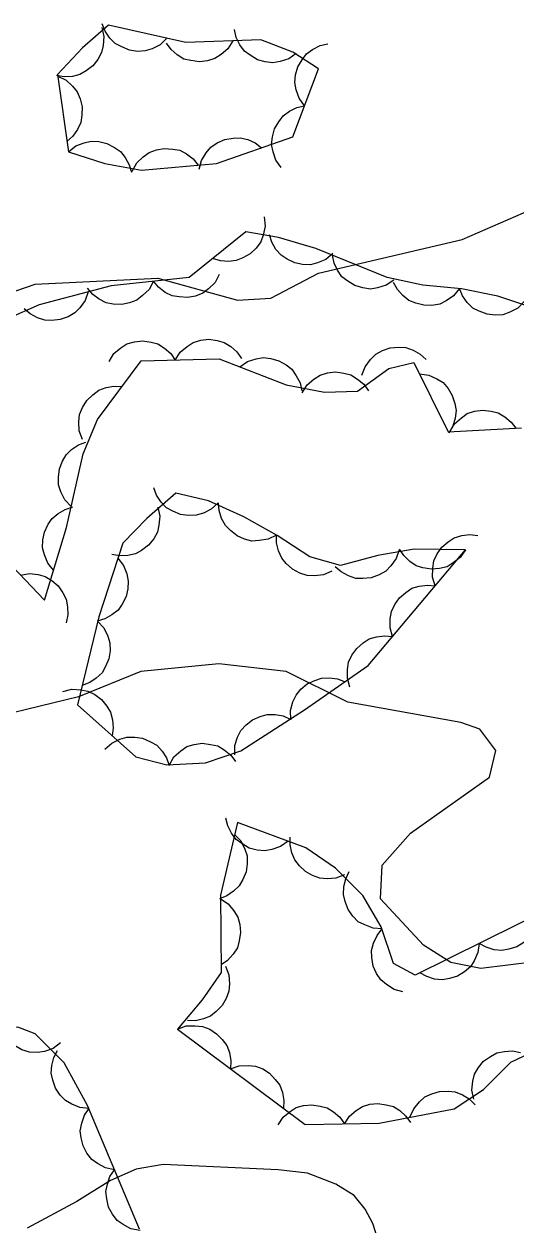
# Model space of a CAD drawing. Extents: x 336540 to 340074, y 5572036 to 5573747.
# Drawn here: x 337610.9 to 337633.2, y 5573094.3 to 5573148.7 of the extents above; entities that cross this region are included whole.
import ezdxf

# ---------------------------------------------------------------- set-up
doc = ezdxf.new("R2010")
doc.units = 0
doc.layers.add('Niveau 2', color=7, linetype='Continuous')
doc.layers.add('Niveau 44', color=7, linetype='Continuous')

msp = doc.modelspace()

# ---------------------------------------------------------------- linework, layer by layer
at = {"layer": 'Niveau 2'}
for points in [[(337609.75, 5573136.35), (337611.43, 5573136.93), (337616.99, 5573137.21), (337620.59, 5573136.21), (337622.11, 5573136.29), (337624.26, 5573137.43), (337630.77, 5573138.95), (337634.25, 5573140.47), (337637.98, 5573140.67), (337641.32, 5573141.53), (337642.84, 5573141.61), (337646.76, 5573140.81), (337653.98, 5573138.46), (337656.89, 5573138.09), (337660.76, 5573138.47), (337664.48, 5573138.32), (337675.6, 5573139.56)], [(337636.51, 5573106.5), (337631.63, 5573105.9), (337630.26, 5573106.17), (337629.03, 5573106.95), (337627.07, 5573109.06), (337627.15, 5573110.59), (337628.44, 5573112.03), (337632.02, 5573114.58), (337632.3, 5573115.78), (337631.58, 5573116.75), (337630.71, 5573117.05), (337625.59, 5573117.97), (337622.81, 5573119.36), (337619.75, 5573119.72), (337616.22, 5573119.36), (337613.39, 5573118.21), (337608.04, 5573116.91)], [(337627.56, 5573091.74), (337626.73, 5573094.34), (337626.38, 5573094.99), (337625.89, 5573095.6), (337625.06, 5573096.12), (337623.77, 5573096.62), (337622.44, 5573096.77), (337617.23, 5573097.01), (337616.01, 5573096.79), (337614.85, 5573096.29), (337613.32, 5573095.33), (337611.07, 5573094.12)]]:
    msp.add_lwpolyline(points, dxfattribs=at)
at = {"layer": 'Niveau 44'}
for points in [[(337614.45, 5573148.57), (337614.54, 5573148.16), (337614.51, 5573147.76), (337614.44, 5573147.43), (337614.27, 5573147.12), (337614.04, 5573146.83), (337613.74, 5573146.6), (337613.46, 5573146.44), (337613.12, 5573146.35), (337612.75, 5573146.33), (337612.39, 5573146.39)], [(337612.94, 5573142.94), (337614.59, 5573142.4), (337616.25, 5573142.1), (337619.64, 5573142.41), (337623.1, 5573143.61), (337624.26, 5573146.7), (337623.1, 5573147.45), (337621.66, 5573148.01), (337618.25, 5573147.89), (337614.76, 5573148.67), (337613.58, 5573147.65), (337612.44, 5573146.44), (337612.94, 5573142.94)], [(337617.4, 5573148.08), (337617.1, 5573147.79), (337616.73, 5573147.61), (337616.42, 5573147.51), (337616.07, 5573147.49), (337615.7, 5573147.54), (337615.35, 5573147.69), (337615.06, 5573147.84), (337614.81, 5573148.09), (337614.6, 5573148.4), (337614.47, 5573148.73)], [(337623.26, 5573147.39), (337622.92, 5573147.15), (337622.53, 5573147.03), (337622.2, 5573146.97), (337621.85, 5573147.01), (337621.5, 5573147.11), (337621.17, 5573147.31), (337620.91, 5573147.5), (337620.71, 5573147.79), (337620.54, 5573148.12), (337620.46, 5573148.48)], [(337620.38, 5573147.96), (337620.16, 5573147.61), (337619.85, 5573147.34), (337619.57, 5573147.16), (337619.24, 5573147.06), (337618.87, 5573147.02), (337618.49, 5573147.07), (337618.17, 5573147.14), (337617.87, 5573147.33), (337617.59, 5573147.57), (337617.38, 5573147.86)], [(337623.63, 5573145.02), (337623.39, 5573145.36), (337623.26, 5573145.75), (337623.2, 5573146.08), (337623.23, 5573146.43), (337623.33, 5573146.78), (337623.53, 5573147.11), (337623.72, 5573147.38), (337624, 5573147.58), (337624.34, 5573147.75), (337624.69, 5573147.83)], [(337612.45, 5573146.37), (337612.83, 5573146.18), (337613.12, 5573145.91), (337613.33, 5573145.65), (337613.47, 5573145.33), (337613.56, 5573144.97), (337613.55, 5573144.59), (337613.5, 5573144.26), (337613.35, 5573143.94), (337613.14, 5573143.64), (337612.87, 5573143.4)], [(337622.58, 5573142.22), (337622.33, 5573142.56), (337622.21, 5573142.94), (337622.14, 5573143.27), (337622.18, 5573143.62), (337622.28, 5573143.97), (337622.47, 5573144.3), (337622.66, 5573144.57), (337622.95, 5573144.77), (337623.28, 5573144.94), (337623.63, 5573145.02)], [(337618.86, 5573142.14), (337618.97, 5573142.54), (337619.18, 5573142.89), (337619.39, 5573143.14), (337619.68, 5573143.34), (337620.02, 5573143.49), (337620.4, 5573143.55), (337620.72, 5573143.57), (337621.06, 5573143.49), (337621.4, 5573143.34), (337621.69, 5573143.12)], [(337612.94, 5573142.94), (337613.27, 5573143.2), (337613.65, 5573143.34), (337613.97, 5573143.42), (337614.32, 5573143.4), (337614.68, 5573143.31), (337615.02, 5573143.13), (337615.29, 5573142.95), (337615.51, 5573142.68), (337615.69, 5573142.35), (337615.79, 5573142.01)], [(337615.83, 5573142.06), (337616.03, 5573142.43), (337616.32, 5573142.71), (337616.59, 5573142.91), (337616.92, 5573143.03), (337617.28, 5573143.09), (337617.66, 5573143.06), (337617.98, 5573143.01), (337618.29, 5573142.84), (337618.59, 5573142.61), (337618.82, 5573142.33)], [(337621.81, 5573139.98), (337621.85, 5573139.56), (337621.76, 5573139.16), (337621.65, 5573138.85), (337621.44, 5573138.57), (337621.17, 5573138.31), (337620.84, 5573138.13), (337620.54, 5573138), (337620.19, 5573137.96), (337619.82, 5573137.99), (337619.47, 5573138.1)], [(337635.68, 5573135.28), (337632.4, 5573136.38), (337630.74, 5573136.72), (337628.99, 5573136.88), (337627.38, 5573137.24), (337624.14, 5573138.55), (337622.46, 5573139.05), (337620.97, 5573139.3), (337618.4, 5573137.23), (337614.87, 5573136.86), (337611.61, 5573136), (337610.18, 5573135.36)], [(337624.92, 5573138.32), (337624.6, 5573138.05), (337624.22, 5573137.9), (337623.9, 5573137.81), (337623.55, 5573137.82), (337623.19, 5573137.9), (337622.85, 5573138.07), (337622.57, 5573138.24), (337622.34, 5573138.51), (337622.16, 5573138.83), (337622.05, 5573139.17)], [(337627.68, 5573137.12), (337627.33, 5573136.89), (337626.94, 5573136.77), (337626.62, 5573136.71), (337626.27, 5573136.76), (337625.91, 5573136.87), (337625.59, 5573137.07), (337625.33, 5573137.27), (337625.13, 5573137.56), (337624.97, 5573137.89), (337624.9, 5573138.24)], [(337616.79, 5573137.06), (337616.59, 5573136.69), (337616.3, 5573136.41), (337616.04, 5573136.2), (337615.71, 5573136.08), (337615.35, 5573136.01), (337614.97, 5573136.03), (337614.65, 5573136.09), (337614.33, 5573136.25), (337614.04, 5573136.47), (337613.8, 5573136.75)], [(337619.77, 5573137.37), (337619.58, 5573137.01), (337619.29, 5573136.72), (337619.03, 5573136.52), (337618.7, 5573136.39), (337618.33, 5573136.32), (337617.95, 5573136.35), (337617.63, 5573136.4), (337617.32, 5573136.56), (337617.02, 5573136.79), (337616.79, 5573137.06)], [(337630.65, 5573136.73), (337630.39, 5573136.4), (337630.05, 5573136.18), (337629.76, 5573136.03), (337629.41, 5573135.97), (337629.04, 5573135.98), (337628.67, 5573136.07), (337628.36, 5573136.19), (337628.09, 5573136.41), (337627.84, 5573136.69), (337627.67, 5573137)], [(337613.83, 5573136.59), (337613.7, 5573136.19), (337613.46, 5573135.86), (337613.23, 5573135.63), (337612.92, 5573135.45), (337612.57, 5573135.33), (337612.19, 5573135.29), (337611.87, 5573135.3), (337611.53, 5573135.41), (337611.2, 5573135.58), (337610.93, 5573135.82)], [(337633.59, 5573136.14), (337633.3, 5573135.84), (337632.94, 5573135.66), (337632.62, 5573135.54), (337632.27, 5573135.52), (337631.91, 5573135.57), (337631.55, 5573135.71), (337631.26, 5573135.85), (337631.01, 5573136.1), (337630.79, 5573136.4), (337630.66, 5573136.74)], [(337614.78, 5573133.43), (337615, 5573133.78), (337615.31, 5573134.04), (337615.59, 5573134.22), (337615.93, 5573134.32), (337616.3, 5573134.36), (337616.68, 5573134.3), (337616.99, 5573134.22), (337617.29, 5573134.03), (337617.57, 5573133.79), (337617.78, 5573133.49)], [(337617.78, 5573133.49), (337618, 5573133.85), (337618.31, 5573134.11), (337618.59, 5573134.29), (337618.93, 5573134.39), (337619.3, 5573134.43), (337619.67, 5573134.37), (337619.99, 5573134.29), (337620.29, 5573134.1), (337620.57, 5573133.86), (337620.78, 5573133.56)], [(337626.23, 5573132.8), (337626.38, 5573133.19), (337626.62, 5573133.52), (337626.86, 5573133.75), (337627.17, 5573133.92), (337627.52, 5573134.04), (337627.9, 5573134.07), (337628.22, 5573134.06), (337628.56, 5573133.94), (337628.88, 5573133.76), (337629.15, 5573133.52)], [(337609.51, 5573125.05), (337611.85, 5573122.6), (337612.85, 5573125.89), (337613.6, 5573129.23), (337614.25, 5573130.8), (337616.24, 5573133.46), (337619.77, 5573133.54), (337622.81, 5573132.37), (337624.54, 5573132.04), (337626.03, 5573132.08), (337627.45, 5573133.1), (337628.59, 5573133.38), (337630.15, 5573130.24), (337633.46, 5573130.41)], [(337620.71, 5573133.18), (337621.05, 5573133.42), (337621.44, 5573133.54), (337621.76, 5573133.6), (337622.11, 5573133.56), (337622.47, 5573133.46), (337622.8, 5573133.27), (337623.06, 5573133.07), (337623.26, 5573132.78), (337623.43, 5573132.45), (337623.51, 5573132.1)], [(337623.53, 5573132.01), (337623.75, 5573132.36), (337624.06, 5573132.63), (337624.34, 5573132.81), (337624.68, 5573132.91), (337625.04, 5573132.95), (337625.42, 5573132.9), (337625.74, 5573132.82), (337626.04, 5573132.63), (337626.32, 5573132.39), (337626.53, 5573132.09)], [(337628.85, 5573132.87), (337629.26, 5573132.81), (337629.63, 5573132.64), (337629.91, 5573132.47), (337630.14, 5573132.2), (337630.33, 5573131.89), (337630.44, 5573131.52), (337630.5, 5573131.2), (337630.46, 5573130.85), (337630.36, 5573130.49), (337630.18, 5573130.18)], [(337613.57, 5573129.89), (337613.43, 5573130.28), (337613.41, 5573130.69), (337613.44, 5573131.02), (337613.58, 5573131.34), (337613.77, 5573131.66), (337614.05, 5573131.92), (337614.31, 5573132.12), (337614.64, 5573132.24), (337615, 5573132.3), (337615.36, 5573132.29)], [(337630.22, 5573130.24), (337630.43, 5573130.6), (337630.74, 5573130.87), (337631.01, 5573131.06), (337631.34, 5573131.17), (337631.71, 5573131.22), (337632.09, 5573131.17), (337632.41, 5573131.1), (337632.71, 5573130.92), (337633, 5573130.68), (337633.21, 5573130.4)], [(337613.06, 5573126.85), (337612.78, 5573127.15), (337612.6, 5573127.52), (337612.49, 5573127.83), (337612.48, 5573128.18), (337612.53, 5573128.55), (337612.67, 5573128.9), (337612.83, 5573129.19), (337613.08, 5573129.43), (337613.39, 5573129.64), (337613.72, 5573129.77)], [(337630.93, 5573124.88), (337628.6, 5573124.91), (337626.96, 5573124.63), (337625.27, 5573124.18), (337623.87, 5573124.57), (337622.4, 5573125.53), (337620.88, 5573126.38), (337619.29, 5573127.11), (337617.8, 5573127.46), (337616.49, 5573126.3), (337615.4, 5573125.18), (337614.31, 5573121.85), (337613.35, 5573117.86), (337615.99, 5573115.49), (337617.4, 5573115.14), (337619.15, 5573115.22), (337620.75, 5573115.77), (337623.64, 5573117.62), (337626.52, 5573119.64), (337630.93, 5573124.88)], [(337619.72, 5573127.01), (337619.41, 5573126.73), (337619.05, 5573126.55), (337618.73, 5573126.45), (337618.38, 5573126.44), (337618.02, 5573126.49), (337617.66, 5573126.64), (337617.38, 5573126.79), (337617.14, 5573127.05), (337616.93, 5573127.36), (337616.8, 5573127.69)], [(337612.26, 5573123.96), (337612, 5573124.28), (337611.85, 5573124.66), (337611.76, 5573124.98), (337611.78, 5573125.33), (337611.85, 5573125.69), (337612.02, 5573126.04), (337612.2, 5573126.31), (337612.47, 5573126.53), (337612.79, 5573126.72), (337613.14, 5573126.83)], [(337616.99, 5573126.82), (337617.08, 5573126.41), (337617.04, 5573126), (337616.97, 5573125.68), (337616.8, 5573125.38), (337616.56, 5573125.09), (337616.25, 5573124.86), (337615.97, 5573124.7), (337615.63, 5573124.62), (337615.26, 5573124.61), (337614.9, 5573124.67)], [(337622.36, 5573125.55), (337621.98, 5573125.37), (337621.58, 5573125.3), (337621.25, 5573125.28), (337620.91, 5573125.37), (337620.58, 5573125.52), (337620.28, 5573125.76), (337620.05, 5573125.99), (337619.88, 5573126.31), (337619.77, 5573126.66), (337619.74, 5573127.02)], [(337624.87, 5573123.92), (337624.49, 5573123.75), (337624.08, 5573123.71), (337623.75, 5573123.72), (337623.42, 5573123.83), (337623.09, 5573124.01), (337622.81, 5573124.27), (337622.6, 5573124.51), (337622.46, 5573124.84), (337622.37, 5573125.2), (337622.36, 5573125.56)], [(337629.55, 5573123.25), (337629.44, 5573123.65), (337629.45, 5573124.05), (337629.5, 5573124.38), (337629.65, 5573124.7), (337629.86, 5573125), (337630.15, 5573125.25), (337630.42, 5573125.43), (337630.76, 5573125.53), (337631.13, 5573125.58), (337631.49, 5573125.54)], [(337615.18, 5573124.5), (337615.43, 5573124.17), (337615.58, 5573123.79), (337615.65, 5573123.47), (337615.63, 5573123.12), (337615.55, 5573122.76), (337615.37, 5573122.42), (337615.19, 5573122.15), (337614.91, 5573121.93), (337614.59, 5573121.75), (337614.24, 5573121.65)], [(337627.92, 5573124.89), (337627.78, 5573124.49), (337627.54, 5573124.16), (337627.32, 5573123.92), (337627.01, 5573123.75), (337626.66, 5573123.62), (337626.28, 5573123.59), (337625.96, 5573123.59), (337625.62, 5573123.7), (337625.29, 5573123.88), (337625.02, 5573124.11)], [(337630.93, 5573124.88), (337630.69, 5573124.54), (337630.37, 5573124.29), (337630.09, 5573124.12), (337629.75, 5573124.03), (337629.38, 5573124), (337629, 5573124.07), (337628.69, 5573124.16), (337628.4, 5573124.36), (337628.13, 5573124.62), (337627.93, 5573124.92)], [(337610.76, 5573123.74), (337611.17, 5573123.81), (337611.57, 5573123.76), (337611.89, 5573123.68), (337612.19, 5573123.49), (337612.47, 5573123.25), (337612.68, 5573122.93), (337612.84, 5573122.64), (337612.9, 5573122.3), (337612.91, 5573121.93), (337612.83, 5573121.57)], [(337627.62, 5573120.95), (337627.51, 5573121.35), (337627.52, 5573121.76), (337627.57, 5573122.09), (337627.72, 5573122.4), (337627.93, 5573122.71), (337628.22, 5573122.95), (337628.49, 5573123.14), (337628.83, 5573123.24), (337629.2, 5573123.28), (337629.55, 5573123.25)], [(337614.26, 5573121.65), (337614.54, 5573121.34), (337614.72, 5573120.97), (337614.82, 5573120.66), (337614.83, 5573120.3), (337614.77, 5573119.94), (337614.62, 5573119.59), (337614.46, 5573119.3), (337614.2, 5573119.06), (337613.9, 5573118.86), (337613.56, 5573118.73)], [(337625.69, 5573118.66), (337625.58, 5573119.06), (337625.58, 5573119.46), (337625.63, 5573119.79), (337625.78, 5573120.11), (337626, 5573120.41), (337626.29, 5573120.66), (337626.56, 5573120.84), (337626.9, 5573120.94), (337627.26, 5573120.99), (337627.62, 5573120.95)], [(337623.01, 5573117.18), (337623, 5573117.6), (337623.11, 5573117.99), (337623.25, 5573118.29), (337623.47, 5573118.56), (337623.76, 5573118.8), (337624.1, 5573118.96), (337624.41, 5573119.07), (337624.76, 5573119.08), (337625.13, 5573119.03), (337625.47, 5573118.9)], [(337612.68, 5573118.46), (337613.09, 5573118.56), (337613.5, 5573118.54), (337613.82, 5573118.48), (337614.13, 5573118.32), (337614.43, 5573118.1), (337614.67, 5573117.79), (337614.84, 5573117.52), (337614.93, 5573117.18), (337614.97, 5573116.81), (337614.92, 5573116.45)], [(337620.47, 5573115.59), (337620.48, 5573116.01), (337620.6, 5573116.39), (337620.75, 5573116.69), (337620.99, 5573116.95), (337621.28, 5573117.17), (337621.63, 5573117.32), (337621.94, 5573117.42), (337622.3, 5573117.41), (337622.66, 5573117.35), (337622.99, 5573117.21)], [(337614.59, 5573115.84), (337614.9, 5573116.12), (337615.27, 5573116.29), (337615.58, 5573116.39), (337615.94, 5573116.39), (337616.3, 5573116.34), (337616.65, 5573116.18), (337616.94, 5573116.02), (337617.18, 5573115.76), (337617.38, 5573115.45), (337617.5, 5573115.11)], [(337617.51, 5573115.14), (337617.72, 5573115.5), (337618.03, 5573115.77), (337618.3, 5573115.96), (337618.64, 5573116.06), (337619, 5573116.11), (337619.38, 5573116.06), (337619.7, 5573115.99), (337620, 5573115.81), (337620.29, 5573115.57), (337620.5, 5573115.28)], [(337634.84, 5573108.66), (337628.65, 5573105.6), (337627.66, 5573106.12), (337627.1, 5573107.78), (337626.28, 5573109.21), (337625.04, 5573110.44), (337623.7, 5573111.37), (337620.59, 5573112.52), (337619.82, 5573109.23), (337619.86, 5573105.72), (337618.99, 5573104.48), (337617.88, 5573103.15)], [(337622.89, 5573111.67), (337622.55, 5573111.43), (337622.16, 5573111.3), (337621.84, 5573111.23), (337621.49, 5573111.27), (337621.13, 5573111.36), (337620.8, 5573111.56), (337620.53, 5573111.75), (337620.33, 5573112.03), (337620.16, 5573112.36), (337620.07, 5573112.71)], [(337620.46, 5573111.98), (337620.75, 5573111.68), (337620.93, 5573111.31), (337621.03, 5573111), (337621.04, 5573110.64), (337620.99, 5573110.28), (337620.84, 5573109.93), (337620.68, 5573109.64), (337620.42, 5573109.4), (337620.12, 5573109.19), (337619.78, 5573109.06)], [(337625.45, 5573110.15), (337625.06, 5573110), (337624.66, 5573109.97), (337624.33, 5573109.99), (337624, 5573110.11), (337623.68, 5573110.3), (337623.4, 5573110.56), (337623.19, 5573110.82), (337623.06, 5573111.14), (337622.98, 5573111.5), (337622.99, 5573111.86)], [(337627.15, 5573107.69), (337626.74, 5573107.72), (337626.36, 5573107.87), (337626.07, 5573108.02), (337625.82, 5573108.27), (337625.61, 5573108.58), (337625.48, 5573108.94), (337625.4, 5573109.25), (337625.42, 5573109.61), (337625.5, 5573109.97), (337625.66, 5573110.29)], [(337619.82, 5573109.06), (337620.17, 5573108.83), (337620.43, 5573108.51), (337620.61, 5573108.23), (337620.7, 5573107.89), (337620.74, 5573107.53), (337620.68, 5573107.15), (337620.59, 5573106.83), (337620.4, 5573106.54), (337620.15, 5573106.26), (337619.86, 5573106.06)], [(337634.24, 5573108.36), (337634.18, 5573107.95), (337634.01, 5573107.58), (337633.84, 5573107.3), (337633.57, 5573107.07), (337633.26, 5573106.88), (337632.89, 5573106.77), (337632.57, 5573106.71), (337632.22, 5573106.75), (337631.86, 5573106.86), (337631.55, 5573107.03)], [(337628.09, 5573104.84), (337627.69, 5573104.95), (337627.35, 5573105.17), (337627.09, 5573105.38), (337626.9, 5573105.67), (337626.75, 5573106.01), (337626.69, 5573106.39), (337626.67, 5573106.71), (337626.76, 5573107.05), (337626.92, 5573107.39), (337627.13, 5573107.68)], [(337631.55, 5573107.03), (337631.49, 5573106.62), (337631.32, 5573106.25), (337631.15, 5573105.97), (337630.88, 5573105.74), (337630.57, 5573105.55), (337630.2, 5573105.44), (337629.88, 5573105.38), (337629.53, 5573105.42), (337629.17, 5573105.53), (337628.86, 5573105.7)], [(337620.05, 5573106), (337620.2, 5573105.61), (337620.23, 5573105.2), (337620.21, 5573104.87), (337620.09, 5573104.54), (337619.9, 5573104.22), (337619.63, 5573103.95), (337619.38, 5573103.74), (337619.05, 5573103.61), (337618.69, 5573103.53), (337618.33, 5573103.54)], [(337616.15, 5573094.08), (337613.8, 5573099.69), (337612.75, 5573101.62), (337611.43, 5573102.94), (337610.64, 5573103.23), (337609.76, 5573103.2), (337608.82, 5573102.98), (337607.9, 5573102.54), (337607.06, 5573101.92), (337605.56, 5573100.36), (337604.38, 5573098.56), (337602.97, 5573096.1), (337601.86, 5573093.9)], [(337612.58, 5573102.52), (337612.24, 5573102.27), (337611.86, 5573102.14), (337611.53, 5573102.08), (337611.18, 5573102.11), (337610.83, 5573102.21), (337610.49, 5573102.4), (337610.23, 5573102.59), (337610.02, 5573102.87), (337609.85, 5573103.2), (337609.76, 5573103.55)], [(337617.88, 5573103.15), (337618.27, 5573103.29), (337618.68, 5573103.3), (337619.01, 5573103.27), (337619.34, 5573103.14), (337619.65, 5573102.94), (337619.91, 5573102.67), (337620.11, 5573102.41), (337620.23, 5573102.08), (337620.3, 5573101.71), (337620.28, 5573101.35)], [(337617.88, 5573103.15), (337623.66, 5573098.82), (337627.01, 5573098.88), (337630.42, 5573099.54), (337631.74, 5573100.41), (337632.98, 5573101.65), (337634.42, 5573102.33)], [(337613.88, 5573099.55), (337613.46, 5573099.59), (337613.09, 5573099.74), (337612.8, 5573099.91), (337612.56, 5573100.16), (337612.35, 5573100.47), (337612.23, 5573100.83), (337612.16, 5573101.15), (337612.19, 5573101.5), (337612.28, 5573101.86), (337612.44, 5573102.18)], [(337631.3, 5573099.97), (337631.22, 5573100.38), (337631.26, 5573100.78), (337631.34, 5573101.1), (337631.51, 5573101.41), (337631.75, 5573101.69), (337632.06, 5573101.91), (337632.35, 5573102.07), (337632.69, 5573102.14), (337633.06, 5573102.16), (337633.42, 5573102.09)], [(337620.28, 5573101.35), (337620.68, 5573101.49), (337621.08, 5573101.5), (337621.41, 5573101.47), (337621.74, 5573101.34), (337622.05, 5573101.15), (337622.31, 5573100.87), (337622.51, 5573100.61), (337622.63, 5573100.28), (337622.7, 5573099.91), (337622.68, 5573099.55)], [(337628.41, 5573099.15), (337628.58, 5573099.54), (337628.84, 5573099.85), (337629.08, 5573100.07), (337629.4, 5573100.22), (337629.75, 5573100.32), (337630.14, 5573100.33), (337630.46, 5573100.31), (337630.79, 5573100.17), (337631.1, 5573099.98), (337631.36, 5573099.72)], [(337615.02, 5573096.77), (337614.61, 5573096.86), (337614.25, 5573097.05), (337613.99, 5573097.24), (337613.77, 5573097.52), (337613.6, 5573097.85), (337613.51, 5573098.22), (337613.47, 5573098.54), (337613.54, 5573098.89), (337613.67, 5573099.24), (337613.86, 5573099.54)], [(337622.44, 5573098.8), (337622.67, 5573099.15), (337622.98, 5573099.41), (337623.26, 5573099.59), (337623.59, 5573099.68), (337623.96, 5573099.72), (337624.34, 5573099.66), (337624.66, 5573099.58), (337624.95, 5573099.39), (337625.23, 5573099.15), (337625.44, 5573098.85)], [(337625.44, 5573098.85), (337625.67, 5573099.2), (337625.98, 5573099.46), (337626.26, 5573099.64), (337626.59, 5573099.74), (337626.96, 5573099.78), (337627.34, 5573099.72), (337627.66, 5573099.64), (337627.95, 5573099.45), (337628.23, 5573099.2), (337628.44, 5573098.91)], [(337616.18, 5573094.01), (337615.77, 5573094.09), (337615.41, 5573094.28), (337615.15, 5573094.47), (337614.93, 5573094.75), (337614.76, 5573095.08), (337614.67, 5573095.45), (337614.63, 5573095.78), (337614.7, 5573096.12), (337614.82, 5573096.47), (337615.02, 5573096.77)]]:
    msp.add_lwpolyline(points, dxfattribs=at)

doc.saveas('drawing.dxf')
